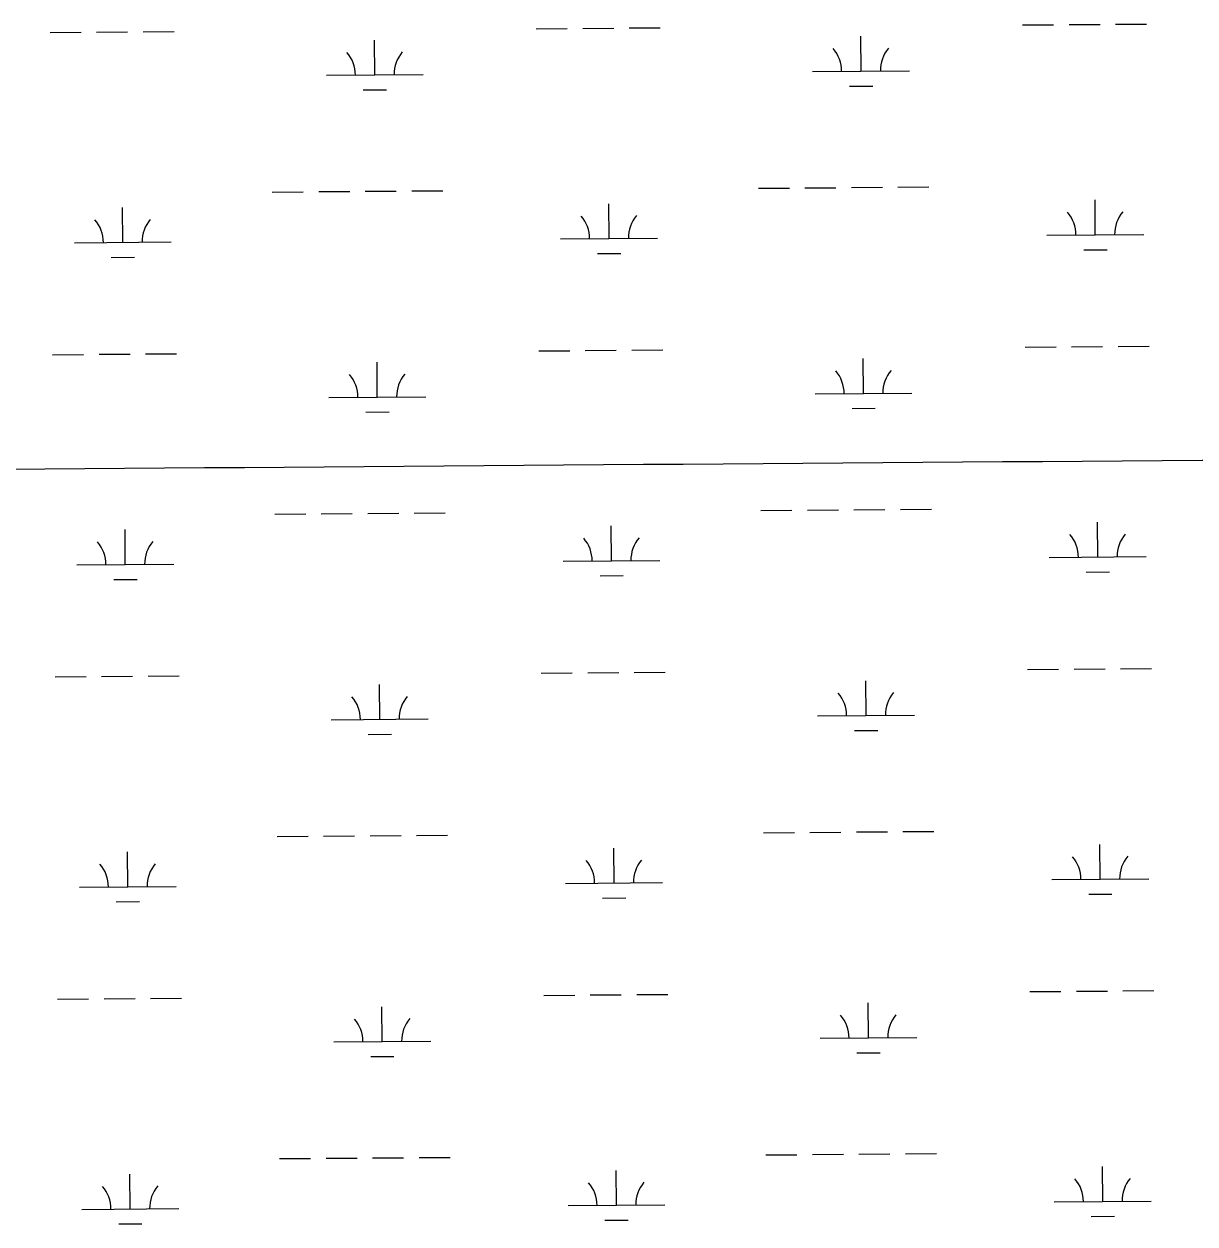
# Model space of a CAD drawing. Extents: x 3540316 to 3578335, y 553172 to 578787.
# Drawn here: x 3564138 to 3565347, y 570065 to 571304 of the extents above; entities that cross this region are included whole.
import ezdxf

# ---------------------------------------------------------------- set-up
doc = ezdxf.new("R2010")
doc.units = 0
doc.layers.add('V-GRID-MAJR', color=7, linetype='Continuous')
doc.layers.add('V-WETL-SWMP', color=7, linetype='Continuous')

msp = doc.modelspace()

# ---------------------------------------------------------------- linework, layer by layer
at = {"layer": 'V-GRID-MAJR'}
msp.add_spline([(3544431.278, 570695.107), (3549703.1410000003, 570733.831), (3554974.9990000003, 570773.3200000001), (3560246.85, 570813.577), (3565518.696, 570854.601), (3570790.536, 570896.3910000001), (3576062.369, 570938.948), (3576062.37, 570938.948)], degree=3, dxfattribs=at)
at = {"layer": 'V-WETL-SWMP'}
for p, q in [((3565168.7065727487, 571302.7280425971), (3565200.705621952, 571302.9747188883)), ((3565216.705146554, 571303.0980570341), (3565248.704195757, 571303.3447333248)), ((3565264.703720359, 571303.4680714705), (3565296.702769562, 571303.7147477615)), ((3564164.9203985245, 571294.9899923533), (3564196.9194477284, 571295.2366686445)), ((3564212.9189723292, 571295.3600067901), (3564244.918021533, 571295.6066830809)), ((3564260.9175461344, 571295.7300212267), (3564292.916595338, 571295.9766975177)), ((3564666.813485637, 571298.8590174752), (3564698.8125348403, 571299.1056937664)), ((3564714.8120594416, 571299.229031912), (3564746.811108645, 571299.4757082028)), ((3564762.8106332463, 571299.5990463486), (3564794.8096824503, 571299.8457226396)), ((3565002.005447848, 571255.011591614), (3565001.727937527, 571291.0105183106)), ((3564500.112360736, 571251.1425664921), (3564499.834850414, 571287.1414931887)), ((3564450.1138463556, 571250.7571347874), (3564550.1108751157, 571251.5279981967)), ((3564952.006933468, 571254.6261599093), (3565052.003962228, 571255.3970233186)), ((3564990.124756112, 571239.4885480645), (3565014.124043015, 571239.6735552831)), ((3564488.231669, 571235.6195229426), (3564512.230955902, 571235.8045301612)), ((3564394.1971170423, 571130.251524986), (3564426.1961662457, 571130.4982012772)), ((3564442.1956908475, 571130.6215394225), (3564474.1947400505, 571130.8682157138)), ((3564490.194264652, 571130.9915538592), (3564522.1933138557, 571131.2382301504)), ((3564538.1928384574, 571131.361568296), (3564570.191887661, 571131.608244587)), ((3564896.090204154, 571134.120550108), (3564928.089253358, 571134.3672263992)), ((3564944.0887779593, 571134.4905645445), (3564976.087827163, 571134.7372408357)), ((3564992.0873517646, 571134.8605789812), (3565024.0864009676, 571135.1072552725)), ((3565040.0859255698, 571135.2305934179), (3565072.084974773, 571135.4772697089)), ((3564741.89394825, 571082.1883697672), (3564741.616437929, 571118.1872964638)), ((3565243.7870353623, 571086.0573948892), (3565243.509525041, 571122.0563215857)), ((3564240.0008611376, 571078.3193446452), (3564239.723350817, 571114.3182713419)), ((3564190.0023467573, 571077.9339129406), (3564289.9993755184, 571078.7047763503)), ((3564691.895433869, 571081.8029380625), (3564791.8924626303, 571082.5738014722)), ((3565193.788520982, 571085.6719631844), (3565293.7855497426, 571086.4428265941)), ((3564730.0132565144, 571066.6653262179), (3564754.0125434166, 571066.8503334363)), ((3565231.906343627, 571070.5343513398), (3565255.9056305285, 571070.7193585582)), ((3564228.120169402, 571062.796301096), (3564252.1194563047, 571062.9813083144)), ((3564669.377950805, 570966.193935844), (3564701.3770000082, 570966.4406121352)), ((3564717.3765246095, 570966.5639502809), (3564749.375573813, 570966.8106265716)), ((3564765.3750984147, 570966.9339647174), (3564797.374147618, 570967.1806410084)), ((3565171.2710379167, 570970.0629609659), (3565203.27008712, 570970.3096372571)), ((3565219.269611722, 570970.4329754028), (3565251.268660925, 570970.6796516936)), ((3565267.268185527, 570970.8029898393), (3565299.2672347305, 570971.0496661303)), ((3564167.4848636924, 570962.324910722), (3564199.4839128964, 570962.5715870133)), ((3564215.483437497, 570962.694925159), (3564247.482486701, 570962.9416014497)), ((3564263.4820113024, 570963.0649395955), (3564295.481060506, 570963.3116158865)), ((3564502.676825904, 570918.4774848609), (3564502.399315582, 570954.4764115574)), ((3565004.5699130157, 570922.3465099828), (3565004.292402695, 570958.3454366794)), ((3564452.6783115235, 570918.0920531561), (3564552.675340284, 570918.8629165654)), ((3564954.571398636, 570921.961078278), (3565054.568427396, 570922.7319416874)), ((3564992.68922128, 570906.8234664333), (3565016.6885081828, 570907.008473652)), ((3564490.796134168, 570902.9544413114), (3564514.79542107, 570903.1394485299)), ((3564396.76158221, 570797.5864433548), (3564428.7606314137, 570797.8331196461)), ((3564444.7601560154, 570797.9564577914), (3564476.7592052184, 570798.2031340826)), ((3564492.75872982, 570798.326472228), (3564524.7577790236, 570798.5731485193)), ((3564540.7573036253, 570798.6964866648), (3564572.7563528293, 570798.9431629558)), ((3564898.654669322, 570801.4554684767), (3564930.653718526, 570801.702144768)), ((3564946.6532431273, 570801.8254829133), (3564978.6522923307, 570802.0721592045)), ((3564994.651816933, 570802.19549735), (3565026.6508661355, 570802.4421736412)), ((3565042.6503907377, 570802.5655117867), (3565074.649439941, 570802.8121880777)), ((3564242.5653263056, 570745.6542630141), (3564242.287815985, 570781.6531897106)), ((3564744.458413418, 570749.523288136), (3564744.180903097, 570785.5222148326)), ((3565246.3515005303, 570753.3923132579), (3565246.073990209, 570789.3912399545)), ((3564192.5668119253, 570745.2688313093), (3564292.5638406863, 570746.0396947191)), ((3564694.4598990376, 570749.1378564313), (3564794.456927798, 570749.908719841)), ((3565196.35298615, 570753.0068815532), (3565296.3500149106, 570753.777744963)), ((3564732.577721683, 570734.0002445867), (3564756.5770085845, 570734.1852518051)), ((3565234.4708087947, 570737.8692697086), (3565258.4700956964, 570738.054276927)), ((3564230.68463457, 570730.1312194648), (3564254.6839214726, 570730.3162266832)), ((3564671.9424159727, 570633.5288542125), (3564703.941465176, 570633.7755305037)), ((3564719.9409897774, 570633.8988686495), (3564751.940038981, 570634.1455449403)), ((3564767.9395635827, 570634.2688830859), (3564799.9386127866, 570634.5155593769)), ((3565173.8355030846, 570637.3978793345), (3565205.834552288, 570637.6445556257)), ((3565221.8340768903, 570637.7678937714), (3565253.833126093, 570638.0145700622)), ((3565269.832650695, 570638.137908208), (3565301.8316998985, 570638.3845844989)), ((3564170.0493288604, 570629.6598290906), (3564202.0483780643, 570629.9065053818)), ((3564218.047902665, 570630.0298435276), (3564250.046951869, 570630.2765198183)), ((3564266.046476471, 570630.399857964), (3564298.045525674, 570630.646534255)), ((3564505.2412910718, 570585.8124032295), (3564504.9637807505, 570621.811329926)), ((3565007.134378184, 570589.6814283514), (3565006.856867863, 570625.6803550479)), ((3564455.2427766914, 570585.4269715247), (3564555.239805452, 570586.197834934)), ((3564957.135863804, 570589.2959966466), (3565057.132892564, 570590.0668600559)), ((3564493.3605993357, 570570.2893596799), (3564517.3598862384, 570570.4743668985)), ((3564995.253686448, 570574.1583848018), (3565019.2529733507, 570574.3433920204)), ((3564399.326047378, 570464.9213617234), (3564431.3250965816, 570465.1680380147)), ((3564447.3246211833, 570465.2913761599), (3564479.3236703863, 570465.5380524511)), ((3564495.3231949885, 570465.6613905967), (3564527.3222441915, 570465.9080668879)), ((3564543.3217687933, 570466.0314050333), (3564575.320817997, 570466.2780813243)), ((3564901.21913449, 570468.7903868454), (3564933.218183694, 570469.0370631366)), ((3564949.217708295, 570469.1604012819), (3564981.2167574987, 570469.4070775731)), ((3564997.216282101, 570469.5304157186), (3565029.215331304, 570469.7770920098)), ((3565045.2148559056, 570469.9004301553), (3565077.213905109, 570470.1471064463)), ((3564245.1297914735, 570412.9891813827), (3564244.8522811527, 570448.9881080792)), ((3564747.022878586, 570416.8582065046), (3564746.745368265, 570452.8571332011)), ((3565248.915965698, 570420.7272316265), (3565248.638455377, 570456.7261583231)), ((3565198.917451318, 570420.3417999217), (3565298.914480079, 570421.1126633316)), ((3564195.1312770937, 570412.6037496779), (3564295.1283058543, 570413.3746130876)), ((3564697.0243642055, 570416.4727747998), (3564797.021392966, 570417.2436382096)), ((3564233.249099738, 570397.4661378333), (3564257.2483866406, 570397.6511450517)), ((3564735.142186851, 570401.3351629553), (3564759.1414737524, 570401.5201701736)), ((3565237.0352739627, 570405.2041880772), (3565261.0345608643, 570405.3891952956)), ((3564172.6137940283, 570296.9947474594), (3564204.612843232, 570297.2414237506)), ((3564220.612367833, 570297.3647618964), (3564252.611417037, 570297.6114381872)), ((3564268.6109416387, 570297.7347763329), (3564300.6099908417, 570297.9814526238)), ((3564674.5068811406, 570300.8637725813), (3564706.505930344, 570301.1104488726)), ((3564722.505454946, 570301.2337870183), (3564754.504504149, 570301.4804633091)), ((3564770.5040287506, 570301.6038014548), (3564802.5030779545, 570301.8504777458)), ((3565176.3999682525, 570304.7327977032), (3565208.399017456, 570304.9794739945)), ((3565224.398542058, 570305.1028121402), (3565256.397591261, 570305.349488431)), ((3565272.397115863, 570305.4728265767), (3565304.3961650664, 570305.7195028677)), ((3564507.80575624, 570253.1473215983), (3564507.5282459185, 570289.1462482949)), ((3565009.698843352, 570257.0163467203), (3565009.421333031, 570293.0152734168)), ((3564457.8072418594, 570252.7618898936), (3564557.80427062, 570253.5327533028)), ((3564959.7003289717, 570256.6309150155), (3565059.697357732, 570257.4017784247)), ((3564495.9250645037, 570237.6242780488), (3564519.9243514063, 570237.8092852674)), ((3564997.818151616, 570241.4933031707), (3565021.8174385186, 570241.6783103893)), ((3564903.783599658, 570136.1253052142), (3564935.782648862, 570136.3719815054)), ((3564951.7821734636, 570136.4953196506), (3564983.7812226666, 570136.7419959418)), ((3564999.780747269, 570136.8653340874), (3565031.779796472, 570137.1120103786)), ((3565047.7793210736, 570137.2353485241), (3565079.778370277, 570137.482024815)), ((3564401.890512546, 570132.2562800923), (3564433.8895617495, 570132.5029563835)), ((3564449.8890863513, 570132.6262945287), (3564481.8881355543, 570132.8729708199)), ((3564497.8876601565, 570132.9963089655), (3564529.88670936, 570133.2429852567)), ((3564545.886233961, 570133.3663234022), (3564577.885283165, 570133.6129996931)), ((3565251.480430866, 570088.0621499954), (3565251.2029205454, 570124.0610766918)), ((3564247.6942566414, 570080.3240997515), (3564247.4167463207, 570116.323026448)), ((3564749.587343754, 570084.1931248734), (3564749.309833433, 570120.1920515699)), ((3565201.481916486, 570087.6767182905), (3565301.478945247, 570088.4475817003)), ((3564197.6957422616, 570079.9386680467), (3564297.692771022, 570080.7095314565)), ((3564699.5888293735, 570083.8076931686), (3564799.5858581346, 570084.5785565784)), ((3564235.8135649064, 570064.8010562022), (3564259.8128518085, 570064.9860634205)), ((3564737.7066520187, 570068.6700813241), (3564761.7059389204, 570068.8550885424)), ((3565239.5997391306, 570072.5391064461), (3565263.5990260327, 570072.7241136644))]:
    msp.add_line(p, q, dxfattribs=at)
for centre, radius, start, end in [((3564946.760493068, 571255.0605330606), 35.24628790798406, 359.6698565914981, 41.21351492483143), ((3565057.243082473, 571255.9122282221), 35.24628790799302, 139.6698534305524, 181.21351176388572), ((3564444.867405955, 571251.1915079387), 35.24628790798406, 359.6698565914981, 41.21351492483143), ((3564555.3499953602, 571252.0432031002), 35.24628790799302, 139.6698534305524, 181.21351176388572), ((3564686.6489934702, 571082.2373112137), 35.24628790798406, 359.6698565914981, 41.21351492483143), ((3564797.1315828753, 571083.0890063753), 35.24628790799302, 139.6698534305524, 181.21351176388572), ((3565188.542080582, 571086.1063363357), 35.24628790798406, 359.6698565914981, 41.21351492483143), ((3565299.024669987, 571086.9580314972), 35.24628790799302, 139.6698534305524, 181.21351176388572), ((3564184.755906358, 571078.3682860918), 35.24628790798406, 359.6698565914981, 41.21351492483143), ((3564295.238495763, 571079.2199812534), 35.24628790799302, 139.6698534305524, 181.21351176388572), ((3564447.4318711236, 570918.5264263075), 35.24628790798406, 359.6698565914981, 41.21351492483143), ((3564557.9144605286, 570919.378121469), 35.24628790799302, 139.6698534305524, 181.21351176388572), ((3564949.324958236, 570922.3954514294), 35.24628790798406, 359.6698565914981, 41.21351492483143), ((3565059.807547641, 570923.247146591), 35.24628790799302, 139.6698534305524, 181.21351176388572), ((3564187.320371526, 570745.7032044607), 35.24628790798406, 359.6698565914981, 41.21351492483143), ((3564297.802960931, 570746.5548996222), 35.24628790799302, 139.6698534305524, 181.21351176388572), ((3564689.213458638, 570749.5722295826), 35.24628790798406, 359.6698565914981, 41.21351492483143), ((3564799.696048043, 570750.4239247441), 35.24628790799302, 139.6698534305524, 181.21351176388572), ((3565191.10654575, 570753.4412547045), 35.24628790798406, 359.6698565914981, 41.21351492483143), ((3565301.589135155, 570754.292949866), 35.24628790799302, 139.6698534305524, 181.21351176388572), ((3564449.9963362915, 570585.861344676), 35.24628790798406, 359.6698565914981, 41.21351492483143), ((3564560.4789256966, 570586.7130398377), 35.24628790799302, 139.6698534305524, 181.21351176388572), ((3564951.889423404, 570589.7303697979), 35.24628790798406, 359.6698565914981, 41.21351492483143), ((3565062.372012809, 570590.5820649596), 35.24628790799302, 139.6698534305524, 181.21351176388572), ((3564189.8848366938, 570413.0381228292), 35.24628790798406, 359.6698565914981, 41.21351492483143), ((3564300.367426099, 570413.8898179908), 35.24628790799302, 139.6698534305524, 181.21351176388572), ((3564691.777923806, 570416.9071479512), 35.24628790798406, 359.6698565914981, 41.21351492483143), ((3564802.260513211, 570417.7588431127), 35.24628790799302, 139.6698534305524, 181.21351176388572), ((3565193.671010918, 570420.7761730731), 35.24628790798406, 359.6698565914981, 41.21351492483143), ((3565304.1536003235, 570421.6278682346), 35.24628790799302, 139.6698534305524, 181.21351176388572), ((3564452.5608014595, 570253.1962630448), 35.24628790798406, 359.6698565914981, 41.21351492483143), ((3564563.0433908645, 570254.0479582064), 35.24628790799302, 139.6698534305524, 181.21351176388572), ((3564954.453888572, 570257.0652881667), 35.24628790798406, 359.6698565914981, 41.21351492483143), ((3565064.936477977, 570257.9169833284), 35.24628790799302, 139.6698534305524, 181.21351176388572), ((3565196.2354760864, 570088.1110914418), 35.24628790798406, 359.6698565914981, 41.21351492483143), ((3565306.7180654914, 570088.9627866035), 35.24628790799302, 139.6698534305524, 181.21351176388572), ((3564192.4493018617, 570080.373041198), 35.24628790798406, 359.6698565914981, 41.21351492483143), ((3564302.9318912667, 570081.2247363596), 35.24628790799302, 139.6698534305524, 181.21351176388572), ((3564694.342388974, 570084.2420663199), 35.24628790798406, 359.6698565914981, 41.21351492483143), ((3564804.8249783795, 570085.0937614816), 35.24628790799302, 139.6698534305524, 181.21351176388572)]:
    msp.add_arc(centre, radius, start, end, dxfattribs=at)

doc.saveas('drawing.dxf')
